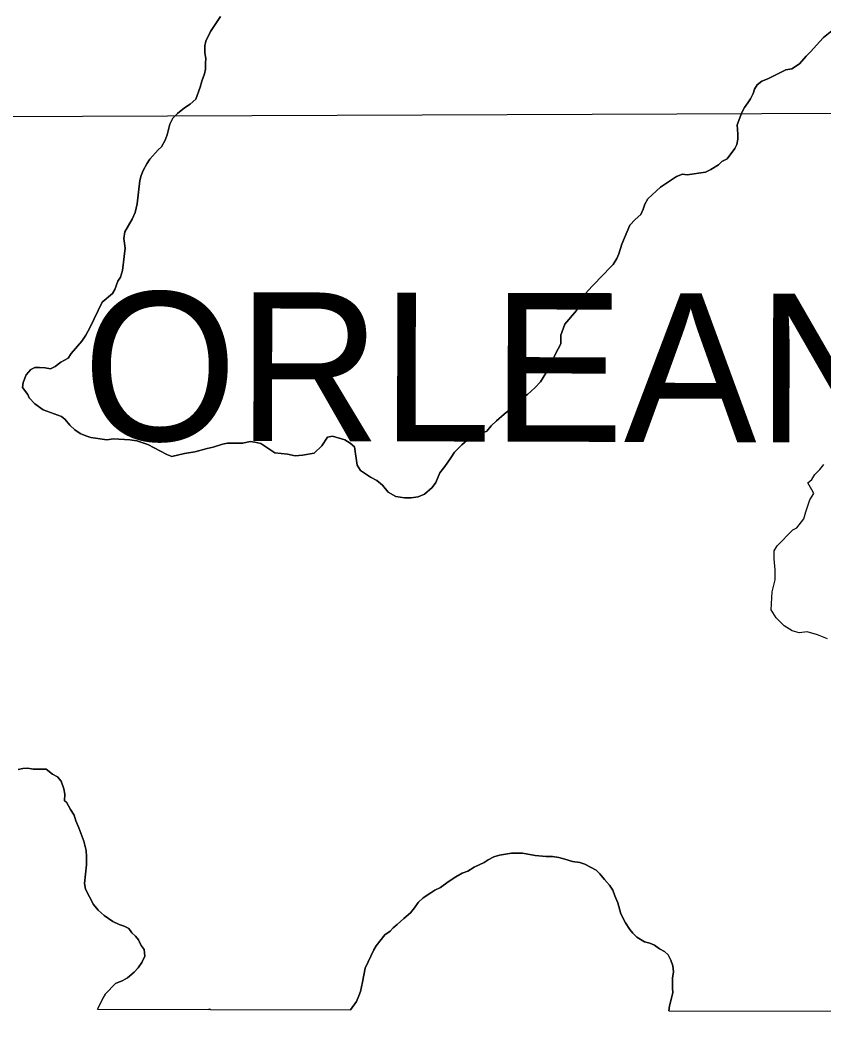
# Model space of a CAD drawing. Extents: x 3172297 to 3210190, y 958463 to 983887.
# Drawn here: x 3190347 to 3190887, y 963866 to 964550 of the extents above; entities that cross this region are included whole.
import ezdxf

# ---------------------------------------------------------------- set-up
doc = ezdxf.new("R2010")
doc.units = 0
for name, color, linetype in [('V-SITE-VEGE', 7, 'Continuous'), ('V-TOPO-BNDY', 7, 'Continuous'), ('V-TOPO-GNAM-IDEN', 7, 'Continuous'), ('V-TOPO-SHOR', 7, 'Continuous'), ('V-WETL-SWMP', 7, 'Continuous')]:
    doc.layers.add(name, color=color, linetype=linetype)

msp = doc.modelspace()

# ---------------------------------------------------------------- linework, layer by layer
at = {"layer": 'V-SITE-VEGE'}
for p, q in [((3190474.63, 964542.77), (3190481.49, 964552.78)), ((3190900.35, 964549.32), (3190886.95, 964538.6)), ((3190471.56, 964536.22), (3190474.63, 964542.77)), ((3190470.88, 964533.11), (3190471.56, 964536.22)), ((3190884.2, 964535.83), (3190878.37, 964529.27)), ((3190886.95, 964538.6), (3190884.2, 964535.83)), ((3190470.89, 964528.29), (3190470.88, 964533.11)), ((3190471.6, 964524.5), (3190470.89, 964528.29)), ((3190878.37, 964529.27), (3190875.28, 964526.16)), ((3190471.26, 964521.4), (3190471.6, 964524.5)), ((3190471.27, 964517.27), (3190471.26, 964521.4)), ((3190870.81, 964520.98), (3190865.66, 964517.52)), ((3190875.28, 964526.16), (3190870.81, 964520.98)), ((3190468.89, 964509.34), (3190470.59, 964514.17)), ((3190470.59, 964514.17), (3190471.27, 964517.27)), ((3190861.53, 964516.82), (3190849.49, 964510.92)), ((3190865.66, 964517.52), (3190861.53, 964516.82)), ((3190467.87, 964505.2), (3190468.89, 964509.34)), ((3190845.37, 964509.19), (3190842.27, 964506.77)), ((3190849.49, 964510.92), (3190845.37, 964509.19)), ((3190464.79, 964497.27), (3190467.87, 964505.2)), ((3190839.54, 964500.9), (3190837.82, 964497.45)), ((3190840.56, 964504), (3190839.54, 964500.9)), ((3190842.27, 964506.77), (3190840.56, 964504)), ((3190457.23, 964491.39), (3190461.02, 964493.81)), ((3190461.02, 964493.81), (3190464.79, 964497.27)), ((3190836.11, 964494.69), (3190833.71, 964491.58)), ((3190837.82, 964497.45), (3190836.11, 964494.69)), ((3190449.33, 964484.48), (3190452.43, 964487.59)), ((3190452.43, 964487.59), (3190457.23, 964491.39)), ((3190832, 964488.13), (3190828.93, 964479.86)), ((3190833.71, 964491.58), (3190832, 964488.13)), ((3190445.58, 964473.1), (3190447.28, 964480.34)), ((3190447.28, 964480.34), (3190449.33, 964484.48)), ((3190444.22, 964469.65), (3190445.58, 964473.1)), ((3190828.93, 964479.86), (3190829.29, 964473.66)), ((3190829.29, 964473.66), (3190829.3, 964470.21)), ((3190441.82, 964465.16), (3190444.22, 964469.65)), ((3190828.62, 964466.77), (3190827.26, 964464.01)), ((3190829.3, 964470.21), (3190828.62, 964466.77)), ((3190433.92, 964456.87), (3190439.42, 964463.09)), ((3190439.42, 964463.09), (3190441.82, 964465.16)), ((3190827.26, 964464.01), (3190822.11, 964457.1)), ((3190429.47, 964449.28), (3190431.87, 964453.76)), ((3190431.87, 964453.76), (3190433.92, 964456.87)), ((3190816.27, 964452.95), (3190811.11, 964449.83)), ((3190818.67, 964455.37), (3190816.27, 964452.95)), ((3190822.11, 964457.1), (3190818.67, 964455.37)), ((3190427.08, 964442.38), (3190428.11, 964445.83)), ((3190428.11, 964445.83), (3190429.47, 964449.28)), ((3190792.18, 964446.67), (3190788.05, 964445.28)), ((3190795.28, 964446.33), (3190792.18, 964446.67)), ((3190807.67, 964448.1), (3190795.28, 964446.33)), ((3190811.11, 964449.83), (3190807.67, 964448.1)), ((3190425.41, 964426.88), (3190427.08, 964442.38)), ((3190788.05, 964445.28), (3190777.4, 964438.01)), ((3190774.65, 964435.59), (3190768.81, 964430.06)), ((3190777.4, 964438.01), (3190774.65, 964435.59)), ((3190424.05, 964421.02), (3190425.41, 964426.88)), ((3190766.75, 964426.61), (3190765.73, 964423.16)), ((3190768.81, 964430.06), (3190766.75, 964426.61)), ((3190422, 964416.53), (3190424.05, 964421.02)), ((3190764.02, 964419.71), (3190760.24, 964416.25)), ((3190765.73, 964423.16), (3190764.02, 964419.71)), ((3190417.21, 964407.91), (3190422, 964416.53)), ((3190756.81, 964412.45), (3190751.34, 964399.69)), ((3190760.24, 964416.25), (3190756.81, 964412.45)), ((3190416.53, 964403.43), (3190417.21, 964407.91)), ((3190417.24, 964396.89), (3190416.53, 964403.43)), ((3190751.34, 964399.69), (3190749.3, 964393.14)), ((3190415.57, 964382.07), (3190417.24, 964396.89)), ((3190749.3, 964393.14), (3190747.93, 964390.04)), ((3190745.53, 964385.9), (3190736.61, 964376.91)), ((3190747.93, 964390.04), (3190745.53, 964385.9)), ((3190412.49, 964374.82), (3190414.21, 964377.58)), ((3190414.21, 964377.58), (3190415.57, 964382.07)), ((3190410.44, 964369.31), (3190412.49, 964374.82)), ((3190731.46, 964371.38), (3190727, 964366.55)), ((3190733.86, 964373.8), (3190731.46, 964371.38)), ((3190736.61, 964376.91), (3190733.86, 964373.8)), ((3190401.86, 964360.67), (3190408.73, 964366.55)), ((3190408.73, 964366.55), (3190410.44, 964369.31)), ((3190727, 964366.55), (3190724.6, 964362.75)), ((3190393.65, 964343.42), (3190401.86, 964360.67)), ((3190723.23, 964359.65), (3190720.83, 964355.16)), ((3190724.6, 964362.75), (3190723.23, 964359.65)), ((3190720.83, 964355.16), (3190712.94, 964345.83)), ((3190390.91, 964338.59), (3190393.65, 964343.42)), ((3190712.94, 964345.83), (3190710.21, 964338.59)), ((3190388.17, 964334.45), (3190390.91, 964338.59)), ((3190710.21, 964338.59), (3190710.23, 964332.74)), ((3190380.96, 964326.16), (3190388.17, 964334.45)), ((3190710.23, 964332.74), (3190706.81, 964325.84)), ((3190374.09, 964320.28), (3190378.91, 964323.05)), ((3190378.91, 964323.05), (3190380.96, 964326.16)), ((3190706.81, 964325.84), (3190702.7, 964316.87)), ((3190353.79, 964315.39), (3190356.54, 964316.78)), ((3190356.54, 964316.78), (3190359.64, 964316.79)), ((3190359.64, 964316.79), (3190363.43, 964316.45)), ((3190363.43, 964316.45), (3190367.22, 964315.78)), ((3190367.22, 964315.78), (3190370.31, 964317.51)), ((3190370.31, 964317.51), (3190374.09, 964320.28)), ((3190702.7, 964316.87), (3190696.53, 964307.2)), ((3190348.65, 964306.76), (3190350.7, 964311.93)), ((3190350.7, 964311.93), (3190353.79, 964315.39)), ((3190348.31, 964303.32), (3190348.65, 964306.76)), ((3190351.77, 964298.51), (3190348.31, 964303.32)), ((3190692.76, 964303.06), (3190687.95, 964298.56)), ((3190696.53, 964307.2), (3190692.76, 964303.06)), ((3190352.81, 964296.44), (3190351.77, 964298.51)), ((3190356.62, 964292.32), (3190352.81, 964296.44)), ((3190684.85, 964296.49), (3190680.39, 964291.99)), ((3190687.95, 964298.56), (3190684.85, 964296.49)), ((3190362.14, 964288.2), (3190356.62, 964292.32)), ((3190680.39, 964291.99), (3190672.15, 964285.43)), ((3190374.56, 964283.77), (3190362.14, 964288.2)), ((3190376.97, 964281.71), (3190374.56, 964283.77)), ((3190380.08, 964277.93), (3190376.97, 964281.71)), ((3190672.15, 964285.43), (3190667, 964280.93)), ((3190383.54, 964274.84), (3190380.08, 964277.93)), ((3190386.99, 964272.44), (3190383.54, 964274.84)), ((3190663.56, 964277.47), (3190660.47, 964274.02)), ((3190667, 964280.93), (3190663.56, 964277.47)), ((3190390.79, 964270.73), (3190386.99, 964272.44)), ((3190394.23, 964269.71), (3190390.79, 964270.73)), ((3190404.92, 964268.02), (3190394.23, 964269.71)), ((3190409.39, 964268.73), (3190404.92, 964268.02)), ((3190420.42, 964268.07), (3190409.39, 964268.73)), ((3190425.24, 964267.4), (3190420.42, 964268.07)), ((3190553.37, 964269.88), (3190549.6, 964264.01)), ((3190556.81, 964270.58), (3190553.37, 964269.88)), ((3190565.08, 964268.2), (3190556.81, 964270.58)), ((3190568.54, 964265.8), (3190565.08, 964268.2)), ((3190652.9, 964271.24), (3190647.41, 964267.78)), ((3190657.04, 964272.29), (3190652.9, 964271.24)), ((3190660.47, 964274.02), (3190657.04, 964272.29)), ((3190432.48, 964265.01), (3190425.24, 964267.4)), ((3190445.25, 964258.16), (3190432.48, 964265.01)), ((3190472.45, 964262.39), (3190464.19, 964259.95)), ((3190476.58, 964263.09), (3190472.45, 964262.39)), ((3190482.77, 964265.18), (3190476.58, 964263.09)), ((3190486.21, 964265.88), (3190482.77, 964265.18)), ((3190496.55, 964265.91), (3190486.21, 964265.88)), ((3190501.37, 964266.96), (3190496.55, 964265.91)), ((3190504.46, 964266.62), (3190501.37, 964266.96)), ((3190508.6, 964265.6), (3190504.46, 964266.62)), ((3190517.92, 964259.44), (3190508.6, 964265.6)), ((3190549.6, 964264.01), (3190544.44, 964259.18)), ((3190571.64, 964263.4), (3190568.54, 964265.8)), ((3190573.41, 964251), (3190571.64, 964263.4)), ((3190643.63, 964264.66), (3190638.82, 964259.83)), ((3190647.41, 964267.78), (3190643.63, 964264.66)), ((3190448.7, 964256.8), (3190445.25, 964258.16)), ((3190457.3, 964258.89), (3190448.7, 964256.8)), ((3190464.19, 964259.95), (3190457.3, 964258.89)), ((3190526.54, 964258.43), (3190517.92, 964259.44)), ((3190531.71, 964257.41), (3190526.54, 964258.43)), ((3190536.52, 964257.77), (3190531.71, 964257.41)), ((3190544.44, 964259.18), (3190536.52, 964257.77)), ((3190636.42, 964256.03), (3190632.31, 964250.16)), ((3190638.82, 964259.83), (3190636.42, 964256.03)), ((3190575.48, 964247.57), (3190573.41, 964251)), ((3190582.39, 964243.11), (3190575.48, 964247.57)), ((3190632.31, 964250.16), (3190628.88, 964246.02)), ((3190586.53, 964240.71), (3190582.39, 964243.11)), ((3190590.33, 964237.63), (3190586.53, 964240.71)), ((3190628.88, 964246.02), (3190626.14, 964239.46)), ((3190594.13, 964232.82), (3190590.33, 964237.63)), ((3190623.74, 964236.01), (3190618.59, 964231.52)), ((3190626.14, 964239.46), (3190623.74, 964236.01)), ((3190599.31, 964230.08), (3190594.13, 964232.82)), ((3190605.17, 964229.06), (3190599.31, 964230.08)), ((3190609.64, 964229.08), (3190605.17, 964229.06)), ((3190614.46, 964229.78), (3190609.64, 964229.08)), ((3190618.59, 964231.52), (3190614.46, 964229.78)), ((3190345.36, 964046.35), (3190348.46, 964047.05)), ((3190348.46, 964047.05), (3190351.9, 964047.41)), ((3190351.9, 964047.41), (3190355.35, 964046.73)), ((3190355.35, 964046.73), (3190364.3, 964046.76)), ((3190364.3, 964046.76), (3190368.45, 964043.33)), ((3190368.45, 964043.33), (3190371.9, 964041.62)), ((3190371.9, 964041.62), (3190374.32, 964038.52)), ((3190374.32, 964038.52), (3190376.06, 964033.36)), ((3190376.06, 964033.36), (3190376.76, 964029.92)), ((3190376.76, 964029.92), (3190376.43, 964025.44)), ((3190376.43, 964025.44), (3190377.81, 964024.41)), ((3190377.81, 964024.41), (3190380.58, 964019.6)), ((3190380.58, 964019.6), (3190383, 964015.82)), ((3190383, 964015.82), (3190384.05, 964012.03)), ((3190384.05, 964012.03), (3190386.13, 964007.22)), ((3190386.13, 964007.22), (3190389.6, 963998.28)), ((3190389.6, 963998.28), (3190391, 963992.08)), ((3190391, 963992.08), (3190391.36, 963987.95)), ((3190391.36, 963987.95), (3190391.38, 963982.44)), ((3190661.41, 963985.72), (3190665.19, 963987.8)), ((3190665.19, 963987.8), (3190668.98, 963988.85)), ((3190668.98, 963988.85), (3190677.24, 963990.25)), ((3190677.24, 963990.25), (3190684.47, 963990.28)), ((3190684.47, 963990.28), (3190693.09, 963988.58)), ((3190693.09, 963988.58), (3190700.33, 963987.92)), ((3190700.33, 963987.92), (3190704.8, 963987.93)), ((3190704.8, 963987.93), (3190708.94, 963987.25)), ((3190391.38, 963982.44), (3190390.04, 963969.69)), ((3190647.66, 963978.1), (3190652.13, 963980.87)), ((3190652.13, 963980.87), (3190658.66, 963983.99)), ((3190658.66, 963983.99), (3190661.41, 963985.72)), ((3190708.94, 963987.25), (3190713.08, 963986.24)), ((3190713.08, 963986.24), (3190718.25, 963984.53)), ((3190718.25, 963984.53), (3190723.07, 963983.85)), ((3190723.07, 963983.85), (3190726.52, 963982.83)), ((3190726.52, 963982.83), (3190734.11, 963978.73)), ((3190634.59, 963970.82), (3190639.75, 963974.29)), ((3190639.75, 963974.29), (3190643.88, 963976.71)), ((3190643.88, 963976.71), (3190647.66, 963978.1)), ((3190734.11, 963978.73), (3190736.53, 963976.32)), ((3190736.53, 963976.32), (3190739.64, 963972.55)), ((3190390.04, 963969.69), (3190390.74, 963965.9)), ((3190625.66, 963965.29), (3190629.44, 963967.02)), ((3190629.44, 963967.02), (3190634.59, 963970.82)), ((3190739.64, 963972.55), (3190743.1, 963968.77)), ((3190743.1, 963968.77), (3190745.18, 963965.33)), ((3190390.74, 963965.9), (3190395.94, 963955.58)), ((3190614.32, 963956.98), (3190617.75, 963960.09)), ((3190617.75, 963960.09), (3190622.91, 963963.56)), ((3190622.91, 963963.56), (3190625.66, 963965.29)), ((3190745.18, 963965.33), (3190746.57, 963961.55)), ((3190746.57, 963961.55), (3190748.65, 963956.73)), ((3190395.94, 963955.58), (3190399.06, 963951.81)), ((3190609.17, 963950.08), (3190611.92, 963953.53)), ((3190611.92, 963953.53), (3190614.32, 963956.98)), ((3190748.65, 963956.73), (3190750.74, 963949.5)), ((3190399.06, 963951.81), (3190403.2, 963948.37)), ((3190403.2, 963948.37), (3190409.07, 963944.26)), ((3190604.71, 963946.27), (3190609.17, 963950.08)), ((3190750.74, 963949.5), (3190753.86, 963943.32)), ((3190409.07, 963944.26), (3190413.21, 963942.21)), ((3190413.21, 963942.21), (3190416.66, 963941.18)), ((3190416.66, 963941.18), (3190419.76, 963939.47)), ((3190595.43, 963937.63), (3190597.49, 963940.05)), ((3190597.49, 963940.05), (3190600.24, 963942.13)), ((3190600.24, 963942.13), (3190604.71, 963946.27)), ((3190753.86, 963943.32), (3190756.63, 963938.84)), ((3190419.76, 963939.47), (3190421.84, 963936.72)), ((3190421.84, 963936.72), (3190424.26, 963934.32)), ((3190424.26, 963934.32), (3190426.33, 963931.92)), ((3190586.17, 963927.96), (3190592, 963935.21)), ((3190592, 963935.21), (3190595.43, 963937.63)), ((3190756.63, 963938.84), (3190758.7, 963936.44)), ((3190758.7, 963936.44), (3190761.47, 963933.69)), ((3190761.47, 963933.69), (3190766.64, 963930.61)), ((3190426.33, 963931.92), (3190428.07, 963928.13)), ((3190428.07, 963928.13), (3190430.14, 963925.38)), ((3190584.45, 963925.2), (3190586.17, 963927.96)), ((3190766.64, 963930.61), (3190770.09, 963929.59)), ((3190770.09, 963929.59), (3190773.2, 963928.22)), ((3190773.2, 963928.22), (3190776.65, 963925.82)), ((3190430.5, 963920.91), (3190428.45, 963916.77)), ((3190430.14, 963925.38), (3190430.5, 963920.91)), ((3190578.64, 963912.78), (3190584.45, 963925.2)), ((3190776.65, 963925.82), (3190780.1, 963924.11)), ((3190780.1, 963924.11), (3190782.52, 963921.71)), ((3190782.52, 963921.71), (3190784.25, 963918.27)), ((3190426.05, 963912.97), (3190423.3, 963910.21)), ((3190428.45, 963916.77), (3190426.05, 963912.97)), ((3190576.94, 963903.47), (3190578.64, 963912.78)), ((3190784.25, 963918.27), (3190785.64, 963914.48)), ((3190785.64, 963914.48), (3190786, 963910.35)), ((3190418.84, 963906.4), (3190415.74, 963904.67)), ((3190423.3, 963910.21), (3190418.84, 963906.4)), ((3190786, 963910.35), (3190785.32, 963906.21)), ((3190785.32, 963906.21), (3190785.35, 963899.67)), ((3190410.93, 963902.59), (3190404.06, 963895.68)), ((3190415.74, 963904.67), (3190410.93, 963902.59)), ((3190575.59, 963897.27), (3190576.94, 963903.47)), ((3190785.35, 963899.67), (3190785.7, 963896.23)), ((3190402.35, 963892.57), (3190398.82, 963885.21)), ((3190404.06, 963895.68), (3190402.35, 963892.57)), ((3190572.85, 963890.37), (3190574.56, 963894.17)), ((3190574.56, 963894.17), (3190575.59, 963897.27)), ((3190785.7, 963896.23), (3190783.32, 963887.61)), ((3190398.82, 963885.21), (3190473.44, 963885.03)), ((3190473.44, 963885.03), (3190474.36, 963885.23)), ((3190474.36, 963885.23), (3190474.64, 963885.02)), ((3190474.64, 963885.02), (3190568.94, 963884.79)), ((3190568.94, 963884.79), (3190572.85, 963890.37)), ((3190783.32, 963887.61), (3190782.99, 963884.26)), ((3190782.99, 963884.26), (3191012, 963883.69))]:
    msp.add_line(p, q, dxfattribs=at)
at = {"layer": 'V-TOPO-BNDY'}
msp.add_lwpolyline([(3186048.77, 963895.97), (3186249.57, 964469.98), (3198733.3, 964517.56), (3198114.71, 963866.13)], dxfattribs=at)
at = {"layer": 'V-TOPO-SHOR'}
for points in [[(3190481.49, 964552.78), (3190474.63, 964542.77), (3190471.56, 964536.22), (3190470.88, 964533.11), (3190470.89, 964528.29), (3190471.6, 964524.5), (3190471.26, 964521.4), (3190471.27, 964517.27), (3190470.59, 964514.17), (3190468.89, 964509.34), (3190467.87, 964505.2), (3190464.79, 964497.27), (3190461.02, 964493.81), (3190457.23, 964491.39), (3190452.43, 964487.59), (3190449.33, 964484.48), (3190447.28, 964480.34), (3190445.58, 964473.1), (3190444.22, 964469.65), (3190441.82, 964465.16)], [(3190687.95, 964298.56), (3190692.76, 964303.06), (3190696.53, 964307.2), (3190702.7, 964316.87), (3190706.81, 964325.84), (3190710.23, 964332.74), (3190710.21, 964338.59), (3190712.94, 964345.83), (3190720.83, 964355.16), (3190723.23, 964359.65), (3190724.6, 964362.75), (3190727, 964366.55), (3190731.46, 964371.38), (3190733.86, 964373.8), (3190736.61, 964376.91), (3190745.53, 964385.9), (3190747.93, 964390.04), (3190749.3, 964393.14), (3190751.34, 964399.69), (3190756.81, 964412.45), (3190760.24, 964416.26), (3190764.02, 964419.71), (3190765.73, 964423.16), (3190766.75, 964426.61), (3190768.81, 964430.06), (3190774.65, 964435.59), (3190777.4, 964438.01), (3190788.05, 964445.28), (3190792.18, 964446.67), (3190795.28, 964446.33), (3190807.67, 964448.1), (3190811.11, 964449.83), (3190816.27, 964452.95), (3190818.67, 964455.37), (3190822.11, 964457.1), (3190827.26, 964464.01), (3190828.62, 964466.77), (3190829.3, 964470.21), (3190829.29, 964473.66), (3190828.93, 964479.86), (3190832, 964488.13), (3190833.71, 964491.58), (3190836.11, 964494.69), (3190837.82, 964497.45), (3190839.54, 964500.9), (3190840.56, 964504), (3190842.27, 964506.77), (3190845.37, 964509.19), (3190849.49, 964510.92), (3190861.53, 964516.82), (3190865.66, 964517.52), (3190870.82, 964520.98), (3190875.28, 964526.16), (3190878.37, 964529.27), (3190884.2, 964535.83), (3190886.95, 964538.6), (3190900.35, 964549.32)], [(3190441.82, 964465.16), (3190439.42, 964463.09), (3190433.92, 964456.87), (3190431.87, 964453.76), (3190429.47, 964449.28), (3190428.11, 964445.83), (3190427.08, 964442.38), (3190425.41, 964426.88), (3190424.05, 964421.02), (3190422, 964416.53), (3190417.21, 964407.91), (3190416.53, 964403.43), (3190417.24, 964396.89), (3190415.57, 964382.07), (3190414.21, 964377.58), (3190412.49, 964374.82), (3190410.44, 964369.31), (3190408.73, 964366.55), (3190401.86, 964360.67), (3190393.65, 964343.42), (3190390.91, 964338.59), (3190388.17, 964334.45), (3190380.96, 964326.16), (3190378.91, 964323.05), (3190374.09, 964320.28), (3190370.31, 964317.51), (3190367.22, 964315.78), (3190363.43, 964316.45), (3190359.64, 964316.79), (3190356.54, 964316.78), (3190353.79, 964315.39), (3190350.7, 964311.93), (3190348.65, 964306.76), (3190348.31, 964303.32), (3190351.77, 964298.51), (3190352.81, 964296.44), (3190356.62, 964292.32), (3190362.14, 964288.21), (3190374.56, 964283.77), (3190376.97, 964281.71), (3190380.08, 964277.93), (3190383.54, 964274.84), (3190386.99, 964272.44), (3190390.79, 964270.73), (3190394.23, 964269.71), (3190404.92, 964268.02), (3190409.39, 964268.73), (3190420.42, 964268.07), (3190425.24, 964267.4), (3190432.48, 964265.01), (3190445.25, 964258.16), (3190448.7, 964256.8), (3190457.3, 964258.89), (3190464.19, 964259.95), (3190472.45, 964262.39), (3190476.58, 964263.09), (3190482.77, 964265.18), (3190486.21, 964265.88), (3190496.55, 964265.91), (3190501.37, 964266.96), (3190504.46, 964266.62), (3190508.6, 964265.6), (3190517.92, 964259.44), (3190526.54, 964258.43), (3190531.71, 964257.41), (3190536.53, 964257.77), (3190544.44, 964259.18), (3190549.6, 964264.01), (3190553.37, 964269.88), (3190556.81, 964270.58), (3190565.08, 964268.2), (3190568.54, 964265.8), (3190571.64, 964263.4), (3190573.41, 964251), (3190575.48, 964247.57), (3190582.39, 964243.11), (3190586.53, 964240.71), (3190590.33, 964237.63), (3190594.13, 964232.82), (3190599.31, 964230.08), (3190605.17, 964229.06), (3190609.64, 964229.08), (3190614.46, 964229.78), (3190618.59, 964231.52), (3190623.74, 964236.01), (3190626.14, 964239.46), (3190628.88, 964246.02), (3190632.31, 964250.16), (3190636.42, 964256.03), (3190638.82, 964259.83), (3190643.63, 964264.66), (3190647.41, 964267.78), (3190652.9, 964271.24), (3190657.04, 964272.29), (3190660.47, 964274.02), (3190663.56, 964277.47), (3190667, 964280.93), (3190672.15, 964285.43), (3190680.39, 964291.99), (3190684.85, 964296.49), (3190687.95, 964298.56)], [(3190398.82, 963885.21), (3190402.35, 963892.57), (3190404.06, 963895.68), (3190410.93, 963902.59), (3190415.74, 963904.67), (3190418.84, 963906.4), (3190423.3, 963910.21), (3190426.05, 963912.97), (3190428.45, 963916.77), (3190430.5, 963920.91), (3190430.14, 963925.38), (3190428.07, 963928.13), (3190426.33, 963931.92), (3190424.26, 963934.32), (3190421.84, 963936.72), (3190419.76, 963939.47), (3190416.66, 963941.18), (3190413.21, 963942.21), (3190409.07, 963944.26), (3190403.2, 963948.37), (3190399.06, 963951.81), (3190395.94, 963955.58), (3190390.74, 963965.9), (3190390.04, 963969.69), (3190391.38, 963982.44), (3190391.36, 963987.95), (3190391, 963992.08), (3190389.6, 963998.28), (3190386.13, 964007.22), (3190384.05, 964012.03), (3190383, 964015.82), (3190380.58, 964019.6), (3190377.81, 964024.41), (3190376.43, 964025.44), (3190376.76, 964029.92), (3190376.06, 964033.36), (3190374.32, 964038.52), (3190371.9, 964041.62), (3190368.45, 964043.33), (3190364.3, 964046.76), (3190355.35, 964046.73), (3190351.9, 964047.41), (3190348.46, 964047.05), (3190345.36, 964046.35)], [(3190782.99, 963884.26), (3190783.32, 963887.61), (3190785.7, 963896.23), (3190785.35, 963899.67), (3190785.32, 963906.21), (3190786, 963910.35), (3190785.64, 963914.48), (3190784.25, 963918.27), (3190782.52, 963921.71), (3190780.1, 963924.11), (3190776.65, 963925.82), (3190773.2, 963928.22), (3190770.09, 963929.59), (3190766.64, 963930.61), (3190762.5, 963933.01), (3190761.47, 963933.69), (3190758.7, 963936.44), (3190756.63, 963938.84), (3190753.86, 963943.32), (3190750.74, 963949.5), (3190748.65, 963956.73), (3190746.57, 963961.55), (3190745.18, 963965.33), (3190743.1, 963968.77), (3190739.64, 963972.55), (3190736.53, 963976.32), (3190734.11, 963978.73), (3190726.52, 963982.83), (3190723.07, 963983.86), (3190718.25, 963984.53), (3190713.08, 963986.24), (3190708.94, 963987.26), (3190704.81, 963987.93), (3190700.33, 963987.92), (3190693.09, 963988.58), (3190684.47, 963990.28), (3190677.24, 963990.25), (3190668.98, 963988.85), (3190665.19, 963987.8), (3190661.41, 963985.72), (3190658.66, 963983.99), (3190652.13, 963980.87), (3190647.66, 963978.1), (3190643.88, 963976.71), (3190639.75, 963974.29), (3190634.59, 963970.83), (3190629.44, 963967.02), (3190625.66, 963965.29), (3190622.91, 963963.56), (3190617.75, 963960.09), (3190614.32, 963956.98), (3190611.92, 963953.53), (3190609.17, 963950.08), (3190604.71, 963946.27), (3190600.24, 963942.13), (3190597.49, 963940.05), (3190595.43, 963937.63), (3190592, 963935.21), (3190586.17, 963927.96), (3190584.45, 963925.2), (3190578.64, 963912.78), (3190576.94, 963903.47), (3190575.59, 963897.27), (3190574.56, 963894.17), (3190572.85, 963890.37), (3190568.94, 963884.79)], [(3190474.64, 963885.02), (3190474.36, 963885.23), (3190473.44, 963885.03)]]:
    msp.add_lwpolyline(points, dxfattribs=at)
at = {"layer": 'V-WETL-SWMP'}
msp.add_lwpolyline([(3190889.54, 964134.39), (3190882.81, 964137.06), (3190876.07, 964139.06), (3190870.69, 964138.37), (3190865.98, 964139.7), (3190860.58, 964143.04), (3190855.19, 964148.41), (3190851.8, 964153.78), (3190852.44, 964165.89), (3190854.43, 964173.97), (3190854.41, 964180.7), (3190853.71, 964188.1), (3190853.69, 964193.48), (3190855.7, 964196.85), (3190866.43, 964207.65), (3190869.12, 964209.01), (3190873.81, 964215.08), (3190875.14, 964219.79), (3190877.8, 964227.87), (3190880.48, 964231.92), (3190879.13, 964234.6), (3190876.42, 964239.31), (3190879.1, 964241.33), (3190881.11, 964244.7), (3190884.46, 964248.08), (3190887.15, 964251.45)], dxfattribs=at)

# ---------------------------------------------------------------- texts
at = {"layer": 'V-TOPO-GNAM-IDEN'}
msp.add_text('ORLEANS', height=100, rotation=359.85832, dxfattribs=at).set_placement((3190388.58, 964267.61))

doc.saveas('drawing.dxf')
